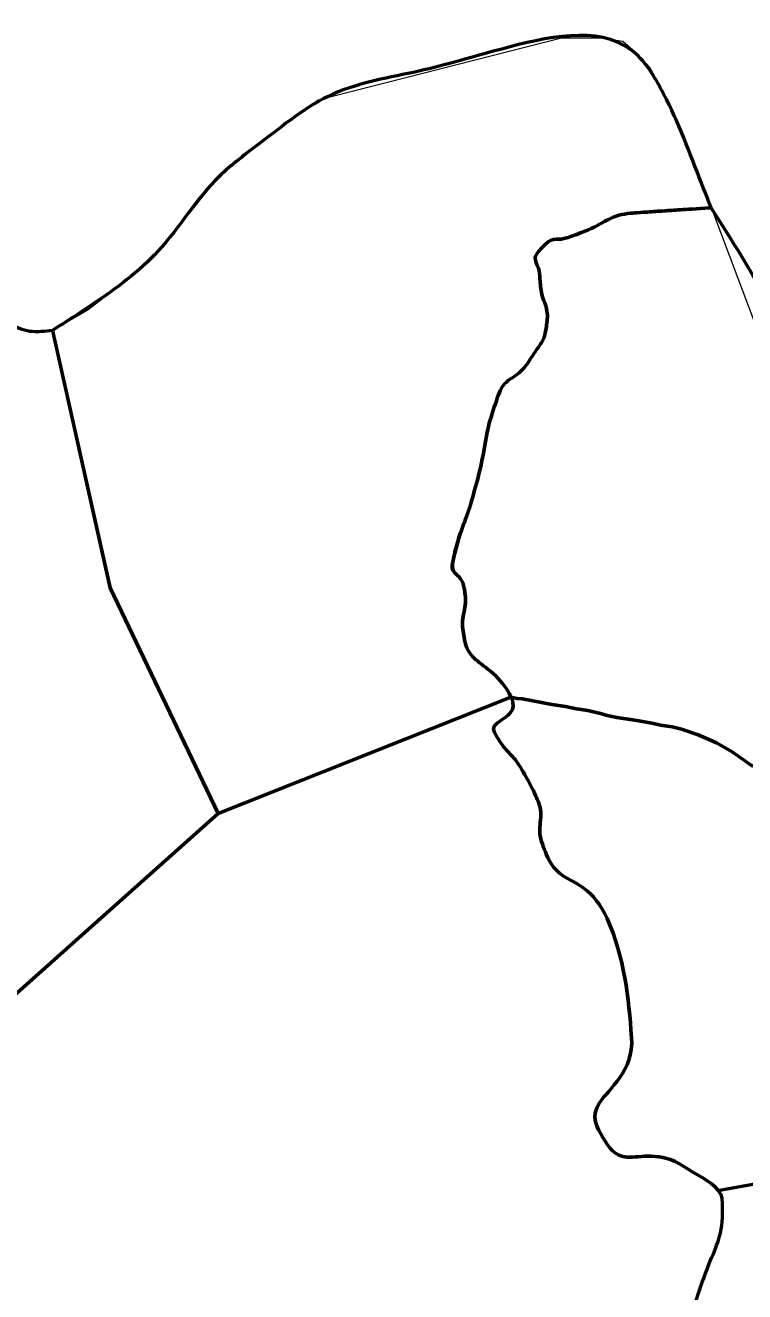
# Model space of a CAD drawing. Extents: x 553962 to 842807, y 8883888 to 9032388.
# Drawn here: x 814239 to 815256, y 9016518 to 9018308 of the extents above; entities that cross this region are included whole.
import ezdxf

# ---------------------------------------------------------------- set-up
doc = ezdxf.new("R2010")
doc.units = 0
doc.header["$LTSCALE"] = 150
doc.layers.add('60', color=7, linetype='Continuous', lineweight=53)

msp = doc.modelspace()

# ---------------------------------------------------------------- linework, layer by layer
at = {"layer": '60'}
for p, q in [((814511.8, 9017194.2), (814925.5, 9017358.7)), ((814925.5, 9017358.7), (814511.8, 9017194.2)), ((815217.6, 9016661.2), (815652.6, 9016740.3)), ((815218.4, 9016661.3), (815652.6, 9016740.3))]:
    msp.add_line(p, q, dxfattribs=at)
at = {"layer": '60', "lineweight": 13}
msp.add_lwpolyline([(814234.6, 9017880.2), (814256.2, 9017873.5), (814279.4, 9017878.5), (814327.6, 9017906.7), (814384.1, 9017950), (814438.7, 9018001.6), (814512.1, 9018094), (814580.8, 9018149.7), (814652.9, 9018202.9), (814997, 9018290.6), (815051.8, 9018290.6), (815083.4, 9018285.7), (815105, 9018267.4), (815121.2, 9018249.3), (815138.6, 9018217.8), (815174.5, 9018134.6), (815209.4, 9018048.3), (815270.5, 9017885.9)], dxfattribs=at)
at = {"layer": '60'}
for points in [[(814511.8, 9017194.2), (814359, 9017513.3), (814277.2, 9017878.1)], [(814277.4, 9017877.1), (814359, 9017513.3), (814511.8, 9017194.2)], [(815106.3, 9017325), (815097.4, 9017326.6), (815075.2, 9017329.9), (815059.7, 9017333.4), (815054.1, 9017335.1), (815034.2, 9017339.9), (815018, 9017342.2), (815002.6, 9017345.4), (814983.4, 9017348.4), (814941.7, 9017356.2), (814933.8, 9017356.7), (814925.5, 9017358.7)], [(814925.5, 9017358.7), (814933.8, 9017356.7), (814941.7, 9017356.2), (814983.4, 9017348.4), (815002.6, 9017345.4), (815018, 9017342.2), (815034.2, 9017339.9), (815054.1, 9017335.1), (815059.7, 9017333.4), (815075.2, 9017329.9), (815097.4, 9017326.6), (815106.3, 9017325)], [(815276.2, 9017255.5), (815269.4, 9017261), (815267.9, 9017261.8), (815265.3, 9017262.2), (815238.2, 9017281.5), (815216, 9017294.1), (815190.3, 9017305.2), (815166.3, 9017313.3), (815153.2, 9017316.7), (815136.8, 9017319.1), (815127.1, 9017321.3), (815106.3, 9017325)], [(815106.3, 9017325), (815127.1, 9017321.3), (815136.8, 9017319.1), (815153.2, 9017316.7), (815166.3, 9017313.3), (815190.3, 9017305.2), (815216, 9017294.1), (815238.2, 9017281.5), (815265.3, 9017262.2), (815267.9, 9017261.8), (815269.4, 9017261), (815276.2, 9017255.5)], [(813891.8, 9016788.3), (814157, 9016878.1), (814511.8, 9017194.2)], [(814511.8, 9017194.2), (814157, 9016878.1), (813891.8, 9016788.3)]]:
    msp.add_lwpolyline(points, dxfattribs=at)
for points in [[(815208.5, 9018050.5), (815194.1, 9018086.8), (815141.3, 9018211.6), (815094.6, 9018274.1), (814912.4, 9018274.8), (814795.1, 9018243.5), (814673.9, 9018211), (814570.4, 9018141.5), (814512.8, 9018094.6), (814426.9, 9017989.5), (814333.5, 9017913.5), (814277.4, 9017877.1)], [(814277.4, 9017877.1), (814245.4, 9017875.7), (814189.5, 9017904), (814030.8, 9017989.8), (813959.6, 9018018.1), (813845.2, 9018046.5), (813775.7, 9018058.9)], [(815331.8, 9017214.6), (815317.4, 9017316.1), (815305.3, 9017475.8), (815290.8, 9017596.7), (815324.6, 9017717.6), (815208.5, 9018050.5)]]:
    msp.add_spline(points, degree=3, dxfattribs=at)
for points in [[(814925.5, 9017358.7), (814911.7, 9017388.4), (814864.7, 9017412.8), (814858.9, 9017444.9), (814855.2, 9017465.6), (814863.2, 9017492.8), (814858.9, 9017514.3), (814856.5, 9017526.4), (814840.5, 9017537.7), (814843.2, 9017550.1), (814850.8, 9017584.2), (814865.3, 9017618.7), (814874.6, 9017653.1), (814885.9, 9017695.1), (814891.7, 9017739), (814905.9, 9017780.7), (814913.8, 9017803.8), (814939.2, 9017815.8), (814952.9, 9017836.6), (814962.3, 9017850.8), (814972.8, 9017864.9), (814975.3, 9017881.4), (814978.8, 9017904.4), (814967.7, 9017927.6), (814966.4, 9017950.8), (814965.6, 9017964.9), (814956.3, 9017980.5), (814968.6, 9017993.3), (814981.8, 9018007.1), (814996.8, 9018004.9), (815011.1, 9018010.1), (815043.2, 9018021.7), (815073.5, 9018041.4), (815107.4, 9018043.7), (815118.6, 9018044.4), (815129.8, 9018045.2), (815141, 9018045.9), (815163.3, 9018047.4), (815185.7, 9018048.9), (815208.1, 9018050.4)], [(815208.1, 9018050.4), (815185.7, 9018048.9), (815163.3, 9018047.4), (815141, 9018045.9), (815129.8, 9018045.2), (815118.6, 9018044.4), (815107.4, 9018043.7), (815073.5, 9018041.4), (815043.2, 9018021.7), (815011.1, 9018010.1), (814996.8, 9018004.9), (814981.8, 9018007.1), (814968.6, 9017993.3), (814956.3, 9017980.5), (814965.6, 9017964.9), (814966.4, 9017950.8), (814967.7, 9017927.6), (814978.8, 9017904.4), (814975.3, 9017881.4), (814972.8, 9017864.9), (814962.3, 9017850.8), (814952.9, 9017836.6), (814939.2, 9017815.8), (814913.8, 9017803.8), (814905.9, 9017780.7), (814891.7, 9017739), (814885.9, 9017695.1), (814874.6, 9017653.1), (814865.3, 9017618.7), (814850.8, 9017584.2), (814843.2, 9017550.1)], [(814843.2, 9017550.1), (814840.5, 9017537.7), (814856.5, 9017526.4), (814858.9, 9017514.3), (814863.2, 9017492.8), (814855.2, 9017465.6), (814858.9, 9017444.9), (814864.7, 9017412.8), (814911.7, 9017388.4), (814925.5, 9017358.7)], [(814928.3, 9017350.9), (814931.9, 9017336.3), (814895.4, 9017320.4), (814903.7, 9017306.1), (814914, 9017288.1), (814931.1, 9017272.5), (814941.7, 9017254.6), (814948, 9017244), (814954.4, 9017232.5), (814959.6, 9017221), (814970.5, 9017197), (814963.4, 9017166.8), (814973.1, 9017142.7), (814989.1, 9017102.8), (815042.6, 9017087.9), (815061.4, 9017045.7)], [(815061.4, 9017045.7), (815042.6, 9017087.9), (814989.1, 9017102.8), (814973.1, 9017142.7), (814963.4, 9017166.8), (814970.5, 9017197), (814959.6, 9017221), (814954.4, 9017232.5), (814948, 9017244), (814941.7, 9017254.6), (814931.1, 9017272.5), (814914, 9017288.1), (814903.7, 9017306.1), (814895.4, 9017320.4), (814931.9, 9017336.3), (814928.3, 9017350.9)], [(814925.5, 9017358.7), (814926.7, 9017356.1), (814927.7, 9017353.5), (814928.3, 9017350.9)], [(815061.4, 9017045.7), (815085.8, 9016990.6), (815091.9, 9016933.6), (815095.9, 9016877.8)], [(815095.9, 9016877.8), (815091.9, 9016933.6), (815085.8, 9016990.6), (815061.4, 9017045.7)], [(815095.9, 9016877.8), (815099.4, 9016829.6), (815027.9, 9016781), (815056.4, 9016734.6), (815079.5, 9016697.1), (815136.6, 9016717.7), (815170, 9016695.1)], [(815170, 9016695.1), (815136.6, 9016717.7), (815079.5, 9016697.1), (815056.4, 9016734.6), (815027.9, 9016781), (815099.4, 9016829.6), (815095.9, 9016877.8)], [(815170, 9016695.1), (815185.2, 9016684.8), (815207.8, 9016675.2), (815218.4, 9016661.3)], [(815218.4, 9016661.3), (815207.8, 9016675.2), (815185.2, 9016684.8), (815170, 9016695.1)], [(815095.9, 9016309.8), (815112.1, 9016326.6), (815126.6, 9016344.8), (815137.9, 9016366.2), (815162.2, 9016412.1), (815172.7, 9016461.1), (815188.5, 9016509.4), (815203.1, 9016554.2), (815225.4, 9016601.2), (815224.3, 9016645.8), (815224.1, 9016651.7), (815221.8, 9016656.9), (815218.2, 9016661.6)], [(815095.9, 9016309.8), (815112.1, 9016326.6), (815126.6, 9016344.8), (815137.9, 9016366.2), (815162.2, 9016412.1), (815172.7, 9016461.1), (815188.5, 9016509.4), (815203.1, 9016554.2), (815225.4, 9016601.2), (815224.3, 9016645.8), (815224.1, 9016651.6), (815221.9, 9016656.7), (815218.4, 9016661.3)]]:
    msp.add_open_spline(points, degree=3, dxfattribs=at)

doc.saveas('drawing.dxf')
